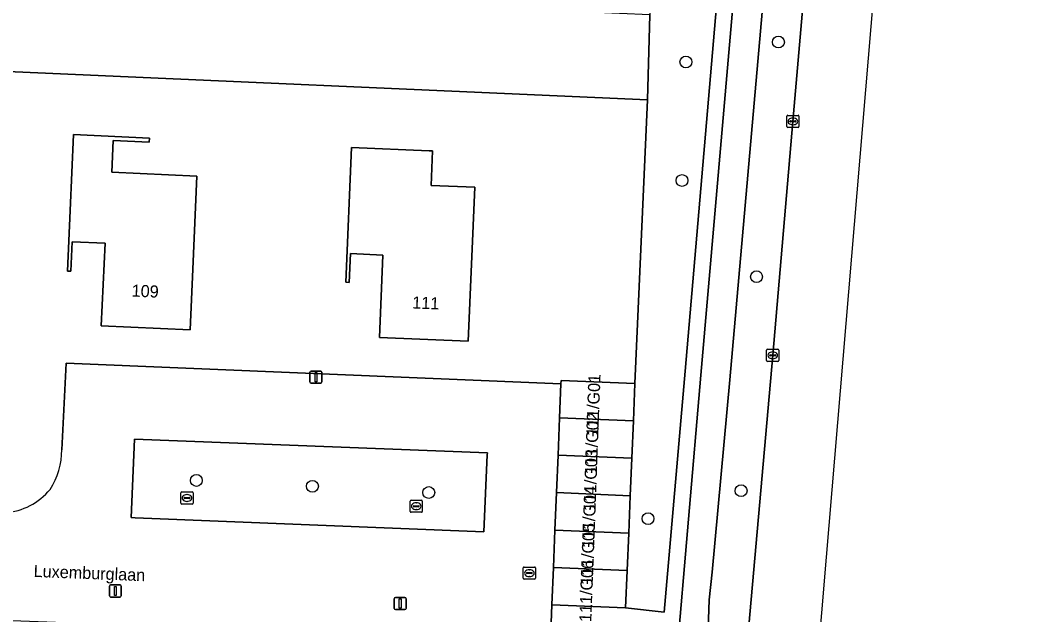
# Model space of a CAD drawing. Extents: x 160786 to 161429, y 386828 to 387485.
# Drawn here: x 161323.3 to 161407.6, y 386876.9 to 386926 of the extents above; entities that cross this region are included whole.
import ezdxf

# ---------------------------------------------------------------- set-up
doc = ezdxf.new("R2010")
doc.units = 0
for name, color, linetype in [('IMGEO_Berm_groen', 7, 'Continuous'), ('IMGEO_Boom', 7, 'Continuous'), ('IMGEO_Erf', 7, 'Continuous'), ('IMGEO_Fietspad_gesloten', 7, 'Continuous'), ('IMGEO_Groenvoorziening', 7, 'Continuous'), ('IMGEO_Kolk', 7, 'Continuous'), ('IMGEO_Lichtmast', 7, 'Continuous'), ('IMGEO_Openbare_ruimte_label', 7, 'Continuous'), ('IMGEO_Pand', 7, 'Continuous'), ('IMGEO_Pand_nummerreeks', 7, 'Continuous'), ('IMGEO_Parkeervlak_open', 7, 'Continuous'), ('IMGEO_Rijbaan_lokaal_gesloten', 7, 'Continuous'), ('IMGEO_Rijbaan_lokaal_open', 7, 'Continuous'), ('IMGEO_Rioolput', 7, 'Continuous'), ('IMGEO_Voetpad_open', 7, 'Continuous')]:
    doc.layers.add(name, color=color, linetype=linetype)

msp = doc.modelspace()

# ---------------------------------------------------------------- linework, layer by layer
at = {"layer": 'IMGEO_Berm_groen'}
msp.add_lwpolyline([(161389.46, 386945.188), (161386.193, 386945.455), (161381.868, 386896.26), (161380.414, 386880.385), (161380.151, 386878.097), (161380.021, 386874.137), (161383.252, 386873.773), (161383.44, 386875.95), (161385.411, 386898.291), (161387.076, 386917.62)], close=True, dxfattribs=at)
at = {"layer": 'IMGEO_Boom'}
for centre in [(161385.883, 386924.174), (161378.238, 386922.528), (161377.919, 386912.737), (161384.074, 386904.786), (161337.803, 386887.954), (161347.388, 386887.473), (161356.998, 386886.954), (161382.798, 386887.103), (161375.113, 386884.797)]:
    msp.add_circle(centre, 0.489, dxfattribs=at)
at = {"layer": 'IMGEO_Erf'}
for points in [[(161375.065, 386919.394), (161320.34, 386921.824)], [(161326.677, 386890.496), (161327.053, 386897.644), (161367.921, 386895.926), (161367.933, 386896.223), (161374.029, 386895.971), (161375.065, 386919.394)]]:
    msp.add_lwpolyline(points, dxfattribs=at)
for points in [[(161337.275, 386900.411), (161329.95, 386900.741), (161330.256, 386907.545), (161327.542, 386907.667), (161327.432, 386905.24), (161327.146, 386905.253), (161327.371, 386910.248), (161327.655, 386916.529), (161333.925, 386916.247), (161333.909, 386915.907), (161330.93, 386916.041), (161330.812, 386913.415), (161337.847, 386913.098), (161337.5, 386905.406)], [(161350.613, 386915.458), (161357.023, 386915.189), (161357.315, 386915.177), (161357.196, 386912.327), (161360.798, 386912.176), (161360.265, 386899.451), (161352.924, 386899.759), (161353.21, 386906.58), (161350.531, 386906.692), (161350.432, 386904.313), (161350.146, 386904.325)]]:
    msp.add_lwpolyline(points, close=True, dxfattribs=at)
for centre, radius, start, end in [((161320.923, 386890.397), 5.755, 326.44682, 0.98985), ((161321.618, 386890.593), 5.313, 274.25496, 320.53222)]:
    msp.add_arc(centre, radius, start, end, dxfattribs=at)
at = {"layer": 'IMGEO_Fietspad_gesloten'}
for points in [[(161407.533, 387249.962), (161407.461, 387247.985), (161406.867, 387233.118), (161405.924, 387208.411), (161404.815, 387191.258), (161403.255, 387173.245), (161393.155, 387056.153), (161390.436, 387023.76), (161389.845, 387017.132), (161384.142, 386950.642), (161379.486, 386896.649), (161376.409, 386860.953), (161376.305, 386860.089), (161375.969, 386856.03)], [(161378.308, 386855.734), (161378.639, 386859.88), (161379.101, 386865.962), (161379.245, 386867.859), (161380.021, 386874.137), (161380.151, 386878.097), (161380.414, 386880.385), (161381.868, 386896.26), (161386.193, 386945.455), (161386.443, 386948.447), (161392.377, 387017.448), (161392.609, 387020.441), (161392.853, 387023.047), (161395.639, 387055.923), (161396.957, 387072.068), (161397.194, 387075.026), (161397.55, 387078.957), (161397.852, 387082.755), (161398.745, 387093.387), (161404.702, 387161.369), (161404.959, 387164.349), (161405.728, 387172.922), (161407.304, 387191.154)]]:
    msp.add_lwpolyline(points, dxfattribs=at)
at = {"layer": 'IMGEO_Groenvoorziening'}
msp.add_lwpolyline([(161381.429, 386945.806), (161380.968, 386945.825), (161380.826, 386945.831), (161376.077, 386946.026), (161375.253, 386926.43), (161375.065, 386919.394), (161374.029, 386895.971), (161373.901, 386892.879), (161373.773, 386889.787), (161373.646, 386886.695), (161373.518, 386883.602), (161373.39, 386880.51), (161373.262, 386877.418), (161376.451, 386877.078), (161378.179, 386896.984), (161382.281, 386944.856)], dxfattribs=at)
msp.add_lwpolyline([(161375.253, 386926.43), (161370.258, 386926.64), (161367.184, 386926.77), (161360.13, 386926.991), (161349.258, 386927.448), (161342.263, 386927.744), (161331.342, 386928.203), (161324.27, 386928.456), (161318.32, 386928.707), (161313.324, 386928.917), (161306.205, 386929.1), (161302.982, 386929.236), (161302.493, 386917.433), (161315.258, 386916.897), (161315.473, 386922.033), (161318.102, 386921.923), (161320.34, 386921.824), (161375.065, 386919.394)], close=True, dxfattribs=at)
at = {"layer": 'IMGEO_Kolk'}
for p, q in [((161386.65, 386918.12), (161387.502, 386918.12)), ((161386.575, 386917.194), (161386.575, 386918.046)), ((161386.834, 386917.614), (161386.834, 386917.626)), ((161387.272, 386917.577), (161386.874, 386917.577)), ((161386.877, 386917.663), (161387.275, 386917.663)), ((161387.086, 386917.34), (161387.061, 386917.34)), ((161387.063, 386917.9), (161387.088, 386917.9)), ((161387.318, 386917.626), (161387.318, 386917.614)), ((161387.576, 386918.046), (161387.576, 386917.194)), ((161387.502, 386917.12), (161386.65, 386917.12)), ((161384.91, 386897.865), (161384.91, 386898.717)), ((161384.985, 386898.791), (161385.837, 386898.791)), ((161385.911, 386898.717), (161385.911, 386897.865)), ((161385.169, 386898.285), (161385.169, 386898.297)), ((161385.607, 386898.248), (161385.209, 386898.248)), ((161385.212, 386898.334), (161385.61, 386898.334)), ((161385.421, 386898.011), (161385.396, 386898.011)), ((161385.398, 386898.571), (161385.423, 386898.571)), ((161385.653, 386898.297), (161385.653, 386898.285)), ((161385.837, 386897.791), (161384.985, 386897.791)), ((161336.524, 386886.08), (161336.524, 386886.932)), ((161336.599, 386887.006), (161337.451, 386887.006)), ((161337.525, 386886.932), (161337.525, 386886.08)), ((161336.783, 386886.5), (161336.783, 386886.512)), ((161337.221, 386886.463), (161336.823, 386886.463)), ((161336.826, 386886.549), (161337.224, 386886.549)), ((161337.035, 386886.226), (161337.01, 386886.226)), ((161337.012, 386886.786), (161337.037, 386886.786)), ((161337.267, 386886.512), (161337.267, 386886.5)), ((161355.465, 386885.398), (161355.465, 386886.25)), ((161355.54, 386886.324), (161356.392, 386886.324)), ((161355.953, 386886.104), (161355.978, 386886.104)), ((161356.466, 386886.25), (161356.466, 386885.398)), ((161337.451, 386886.006), (161336.599, 386886.006)), ((161356.392, 386885.324), (161355.54, 386885.324)), ((161355.724, 386885.818), (161355.724, 386885.83)), ((161356.162, 386885.781), (161355.764, 386885.781)), ((161355.767, 386885.867), (161356.165, 386885.867)), ((161355.976, 386885.544), (161355.951, 386885.544)), ((161356.208, 386885.83), (161356.208, 386885.818))]:
    msp.add_line(p, q, dxfattribs=at)
for points in [[(161386.65, 386918.12), (161387.502, 386918.12)], [(161386.575, 386917.194), (161386.575, 386918.046)], [(161387.576, 386918.046), (161387.576, 386917.194)], [(161387.502, 386917.12), (161386.65, 386917.12)], [(161384.91, 386897.865), (161384.91, 386898.717)], [(161384.985, 386898.791), (161385.837, 386898.791)], [(161385.911, 386898.717), (161385.911, 386897.865)], [(161385.837, 386897.791), (161384.985, 386897.791)], [(161336.524, 386886.08), (161336.524, 386886.932)], [(161336.599, 386887.006), (161337.451, 386887.006)], [(161337.525, 386886.932), (161337.525, 386886.08)], [(161355.465, 386885.398), (161355.465, 386886.25)], [(161355.54, 386886.324), (161356.392, 386886.324)], [(161356.466, 386886.25), (161356.466, 386885.398)], [(161337.451, 386886.006), (161336.599, 386886.006)], [(161356.392, 386885.324), (161355.54, 386885.324)]]:
    msp.add_lwpolyline(points, dxfattribs=at)
for centre, radius, start, end in [((161386.652, 386918.044), 0.0765, 91.55205, 178.44795), ((161386.652, 386918.044), 0.0765, 91.55205, 178.44795), ((161387.5, 386918.044), 0.0765, 1.55205, 88.44795), ((161387.5, 386918.044), 0.0765, 1.55205, 88.44795), ((161386.874, 386917.623), 0.0403, 85.87752, 175.75265), ((161386.871, 386917.613), 0.0366, 178.93798, 274.71019), ((161387.275, 386917.62), 0.043, 264.86636, 352.45326), ((161387.279, 386917.625), 0.0386, 1.73085, 96.63898), ((161386.652, 386917.196), 0.0765, 181.55205, 268.44795), ((161386.652, 386917.196), 0.0765, 181.55205, 268.44795), ((161387.5, 386917.196), 0.0765, 271.55205, 358.44795), ((161387.5, 386917.196), 0.0765, 271.55205, 358.44795), ((161384.987, 386898.715), 0.0765, 91.55205, 178.44795), ((161384.987, 386898.715), 0.0765, 91.55205, 178.44795), ((161385.835, 386898.715), 0.0765, 1.55205, 88.44795), ((161385.835, 386898.715), 0.0765, 1.55205, 88.44795), ((161384.987, 386897.867), 0.0765, 181.55205, 268.44795), ((161384.987, 386897.867), 0.0765, 181.55205, 268.44795), ((161385.209, 386898.294), 0.0403, 85.87752, 175.75265), ((161385.206, 386898.284), 0.0366, 178.93798, 274.71019), ((161385.61, 386898.291), 0.043, 264.86636, 352.45326), ((161385.614, 386898.296), 0.0386, 1.73085, 96.63898), ((161385.835, 386897.867), 0.0765, 271.55205, 358.44795), ((161385.835, 386897.867), 0.0765, 271.55205, 358.44795), ((161336.601, 386886.93), 0.0765, 91.55205, 178.44795), ((161336.601, 386886.93), 0.0765, 91.55205, 178.44795), ((161337.449, 386886.93), 0.0765, 1.55205, 88.44795), ((161337.449, 386886.93), 0.0765, 1.55205, 88.44795), ((161336.601, 386886.082), 0.0765, 181.55205, 268.44795), ((161336.601, 386886.082), 0.0765, 181.55205, 268.44795), ((161336.823, 386886.509), 0.0403, 85.87752, 175.75265), ((161336.82, 386886.499), 0.0366, 178.93798, 274.71019), ((161337.224, 386886.506), 0.043, 264.86636, 352.45326), ((161337.228, 386886.511), 0.0386, 1.73085, 96.63898), ((161337.449, 386886.082), 0.0765, 271.55205, 358.44795), ((161337.449, 386886.082), 0.0765, 271.55205, 358.44795), ((161355.542, 386886.248), 0.0765, 91.55205, 178.44795), ((161355.542, 386886.248), 0.0765, 91.55205, 178.44795), ((161356.39, 386886.248), 0.0765, 1.55205, 88.44795), ((161356.39, 386886.248), 0.0765, 1.55205, 88.44795), ((161355.542, 386885.4), 0.0765, 181.55205, 268.44795), ((161355.542, 386885.4), 0.0765, 181.55205, 268.44795), ((161355.764, 386885.827), 0.0403, 85.87752, 175.75265), ((161355.761, 386885.817), 0.0366, 178.93798, 274.71019), ((161356.165, 386885.824), 0.043, 264.86636, 352.45326), ((161356.169, 386885.829), 0.0386, 1.73085, 96.63898), ((161356.39, 386885.4), 0.0765, 271.55205, 358.44795), ((161356.39, 386885.4), 0.0765, 271.55205, 358.44795)]:
    msp.add_arc(centre, radius, start, end, dxfattribs=at)
for centre, major_axis, ratio, start_param, end_param in [((161387.062, 386917.62), (-0.387, 0.002), 0.722429, 4.712389, 7.853982), ((161387.087, 386917.62), (-0.39, 0.002), 0.717154, 1.570796, 4.712389), ((161385.397, 386898.291), (-0.387, 0.002), 0.722429, 4.712389, 7.853982), ((161385.422, 386898.291), (-0.39, 0.002), 0.717154, 1.570796, 4.712389), ((161337.011, 386886.506), (-0.387, 0.002), 0.722429, 4.712389, 7.853982), ((161337.036, 386886.506), (-0.39, 0.002), 0.717154, 1.570796, 4.712389), ((161355.952, 386885.824), (-0.387, 0.002), 0.722429, 4.712389, 7.853982), ((161355.977, 386885.824), (-0.39, 0.002), 0.717154, 1.570796, 4.712389)]:
    msp.add_ellipse(centre, major_axis=major_axis, ratio=ratio, start_param=start_param, end_param=end_param, dxfattribs=at)
at = {"layer": 'IMGEO_Lichtmast'}
for p, q in [((161347.283, 386896.989), (161348.073, 386896.989)), ((161348.073, 386896.989), (161347.283, 386896.989)), ((161347.183, 386896.089), (161347.183, 386896.889)), ((161347.183, 386896.889), (161347.183, 386896.089)), ((161348.173, 386896.889), (161348.173, 386896.089)), ((161348.173, 386896.089), (161348.173, 386896.889)), ((161348.073, 386895.989), (161347.283, 386895.989)), ((161347.283, 386895.989), (161348.073, 386895.989)), ((161330.712, 386879.322), (161331.502, 386879.322)), ((161331.502, 386879.322), (161330.712, 386879.322)), ((161330.612, 386878.422), (161330.612, 386879.222)), ((161330.612, 386879.222), (161330.612, 386878.422)), ((161331.602, 386879.222), (161331.602, 386878.422)), ((161331.602, 386878.422), (161331.602, 386879.222)), ((161331.502, 386878.322), (161330.712, 386878.322)), ((161330.712, 386878.322), (161331.502, 386878.322)), ((161354.137, 386877.385), (161354.137, 386878.185)), ((161354.137, 386878.185), (161354.137, 386877.385)), ((161354.237, 386878.285), (161355.027, 386878.285)), ((161355.027, 386878.285), (161354.237, 386878.285)), ((161355.127, 386878.185), (161355.127, 386877.385)), ((161355.127, 386877.385), (161355.127, 386878.185)), ((161355.027, 386877.285), (161354.237, 386877.285)), ((161354.237, 386877.285), (161355.027, 386877.285))]:
    msp.add_line(p, q, dxfattribs=at)
for points in [[(161347.603, 386896.864), (161347.753, 386896.864), (161347.753, 386896.114), (161347.603, 386896.114), (161347.603, 386896.864)], [(161331.032, 386879.197), (161331.182, 386879.197), (161331.182, 386878.447), (161331.032, 386878.447), (161331.032, 386879.197)], [(161354.557, 386878.16), (161354.707, 386878.16), (161354.707, 386877.41), (161354.557, 386877.41), (161354.557, 386878.16)]]:
    msp.add_lwpolyline(points, dxfattribs=at)
for centre, start, end in [((161347.283, 386896.889), 90, 180), ((161347.283, 386896.889), 90, 180), ((161348.073, 386896.889), 0, 90), ((161348.073, 386896.889), 360, 90), ((161347.283, 386896.089), 180, 270), ((161347.283, 386896.089), 180, 270), ((161348.073, 386896.089), 270, 0), ((161348.073, 386896.089), 270, 0), ((161330.712, 386879.222), 90, 180), ((161330.712, 386879.222), 90, 180), ((161331.502, 386879.222), 0, 90), ((161331.502, 386879.222), 360, 90), ((161330.712, 386878.422), 180, 270), ((161330.712, 386878.422), 180, 270), ((161331.502, 386878.422), 270, 0), ((161331.502, 386878.422), 270, 0), ((161354.237, 386878.185), 90, 180), ((161354.237, 386878.185), 90, 180), ((161355.027, 386878.185), 0, 90), ((161355.027, 386878.185), 360, 90), ((161354.237, 386877.385), 180, 270), ((161354.237, 386877.385), 180, 270), ((161355.027, 386877.385), 270, 0), ((161355.027, 386877.385), 270, 0)]:
    msp.add_arc(centre, 0.1, start, end, dxfattribs=at)
at = {"layer": 'IMGEO_Pand'}
for points in [[(161337.5, 386905.406), (161337.847, 386913.098), (161330.812, 386913.415), (161330.93, 386916.041), (161333.909, 386915.907), (161333.925, 386916.247), (161327.655, 386916.529), (161327.371, 386910.248), (161327.146, 386905.253), (161327.432, 386905.24), (161327.542, 386907.667), (161330.256, 386907.545), (161329.95, 386900.741), (161337.275, 386900.411)], [(161360.798, 386912.176), (161357.196, 386912.327), (161357.315, 386915.177), (161357.023, 386915.189), (161350.613, 386915.458), (161350.146, 386904.325), (161350.432, 386904.313), (161350.531, 386906.692), (161353.21, 386906.58), (161352.924, 386899.759), (161360.265, 386899.451)], [(161367.806, 386893.131), (161373.901, 386892.879), (161374.029, 386895.971), (161367.933, 386896.223), (161367.921, 386895.926)], [(161367.678, 386890.039), (161373.773, 386889.787), (161373.901, 386892.879), (161367.806, 386893.131)], [(161367.55, 386886.946), (161373.646, 386886.695), (161373.773, 386889.787), (161367.678, 386890.039)], [(161367.422, 386883.854), (161373.518, 386883.602), (161373.646, 386886.695), (161367.55, 386886.946)], [(161367.295, 386880.762), (161373.39, 386880.51), (161373.518, 386883.602), (161367.422, 386883.854)], [(161373.262, 386877.418), (161373.39, 386880.51), (161367.295, 386880.762), (161367.167, 386877.67)]]:
    msp.add_lwpolyline(points, close=True, dxfattribs=at)
at = {"layer": 'IMGEO_Parkeervlak_open'}
msp.add_lwpolyline([(161361.83, 386890.078), (161361.838, 386890.247), (161332.695, 386891.373), (161332.404, 386884.886), (161332.748, 386884.871), (161361.545, 386883.7)], close=True, dxfattribs=at)
at = {"layer": 'IMGEO_Rijbaan_lokaal_gesloten'}
for points in [[(161376.562, 386828.305), (161385.332, 386827.741), (161389.859, 386881.623), (161403.029, 387038.37), (161407.62, 387092.708)], [(161399.932, 387071.853), (161398.628, 387055.685), (161396.257, 387024.055), (161395.92, 387020.164), (161395.645, 387017.152), (161393.997, 386997.829), (161392.331, 386978.524), (161390.641, 386959.132), (161389.725, 386948.174), (161389.46, 386945.188), (161387.076, 386917.62), (161385.411, 386898.291), (161383.44, 386875.95), (161383.252, 386873.773), (161382.445, 386867.469), (161382.202, 386865.584), (161381.409, 386859.417), (161381.119, 386856.234), (161378.165, 386837.436), (161377.278, 386832.285), (161376.562, 386828.305)]]:
    msp.add_lwpolyline(points, dxfattribs=at)
at = {"layer": 'IMGEO_Rijbaan_lokaal_open'}
for points in [[(161367.422, 386883.854), (161367.55, 386886.946), (161367.678, 386890.039), (161367.806, 386893.131), (161367.921, 386895.926), (161327.053, 386897.644), (161326.677, 386890.496)], [(161322.012, 386885.295), (161301.242, 386886.141), (161300.865, 386877.218), (161315.301, 386876.666), (161316.84, 386876.607), (161318.887, 386876.528), (161319.178, 386876.517), (161321.876, 386876.414), (161333.297, 386875.977), (161334.836, 386875.918), (161336.977, 386875.836), (161337.174, 386875.829), (161339.872, 386875.726), (161351.283, 386875.289), (161352.822, 386875.23), (161355.16, 386875.141), (161357.858, 386875.037), (161367.044, 386874.686), (161367.167, 386877.67), (161367.295, 386880.762), (161367.422, 386883.854)]]:
    msp.add_lwpolyline(points, dxfattribs=at)
msp.add_lwpolyline([(161332.748, 386884.871), (161332.404, 386884.886), (161332.695, 386891.373), (161361.838, 386890.247), (161361.83, 386890.078), (161361.545, 386883.7)], close=True, dxfattribs=at)
for centre, radius, start, end in [((161320.923, 386890.397), 5.755, 326.44682, 0.98985), ((161321.618, 386890.593), 5.313, 274.25496, 320.53222)]:
    msp.add_arc(centre, radius, start, end, dxfattribs=at)
at = {"layer": 'IMGEO_Rioolput'}
for p, q in [((161364.809, 386879.871), (161364.809, 386880.723)), ((161364.884, 386880.797), (161365.736, 386880.797)), ((161365.068, 386880.291), (161365.068, 386880.303)), ((161365.506, 386880.254), (161365.108, 386880.254)), ((161365.111, 386880.34), (161365.509, 386880.34)), ((161365.297, 386880.577), (161365.322, 386880.577)), ((161365.552, 386880.303), (161365.552, 386880.291)), ((161365.81, 386880.723), (161365.81, 386879.871)), ((161365.736, 386879.797), (161364.884, 386879.797)), ((161365.32, 386880.017), (161365.295, 386880.017))]:
    msp.add_line(p, q, dxfattribs=at)
for points in [[(161364.809, 386879.871), (161364.809, 386880.723)], [(161364.884, 386880.797), (161365.736, 386880.797)], [(161365.81, 386880.723), (161365.81, 386879.871)], [(161365.736, 386879.797), (161364.884, 386879.797)]]:
    msp.add_lwpolyline(points, dxfattribs=at)
for centre, radius, start, end in [((161364.886, 386880.721), 0.0765, 91.55205, 178.44795), ((161364.886, 386880.721), 0.0765, 91.55205, 178.44795), ((161365.108, 386880.3), 0.0403, 85.87752, 175.75265), ((161365.105, 386880.29), 0.0366, 178.93798, 274.71019), ((161365.509, 386880.297), 0.043, 264.86636, 352.45326), ((161365.513, 386880.302), 0.0386, 1.73085, 96.63898), ((161365.734, 386880.721), 0.0765, 1.55205, 88.44795), ((161365.734, 386880.721), 0.0765, 1.55205, 88.44795), ((161364.886, 386879.873), 0.0765, 181.55205, 268.44795), ((161364.886, 386879.873), 0.0765, 181.55205, 268.44795), ((161365.734, 386879.873), 0.0765, 271.55205, 358.44795), ((161365.734, 386879.873), 0.0765, 271.55205, 358.44795)]:
    msp.add_arc(centre, radius, start, end, dxfattribs=at)
for centre, major_axis, ratio, start_param, end_param in [((161365.296, 386880.297), (-0.387, 0.002), 0.722429, 4.712389, 7.853982), ((161365.321, 386880.297), (-0.39, 0.002), 0.717154, 1.570796, 4.712389)]:
    msp.add_ellipse(centre, major_axis=major_axis, ratio=ratio, start_param=start_param, end_param=end_param, dxfattribs=at)
at = {"layer": 'IMGEO_Voetpad_open'}
for points in [[(161375.969, 386856.03), (161376.305, 386860.089), (161376.409, 386860.953), (161379.486, 386896.649), (161384.142, 386950.642), (161389.845, 387017.132), (161390.436, 387023.76), (161393.155, 387056.153), (161403.255, 387173.245), (161404.815, 387191.258), (161405.924, 387208.411), (161406.867, 387233.118), (161407.461, 387247.985), (161407.533, 387249.962)], [(161382.281, 386944.856), (161378.179, 386896.984), (161376.451, 386877.078), (161373.262, 386877.418), (161367.167, 386877.67), (161367.044, 386874.686), (161369.279, 386874.6), (161370.818, 386874.541), (161373.156, 386874.452), (161373.149, 386874.23), (161373.556, 386874.226)]]:
    msp.add_lwpolyline(points, dxfattribs=at)

# ---------------------------------------------------------------- texts
at = {"layer": 'IMGEO_Openbare_ruimte_label'}
msp.add_text('Luxemburglaan', height=1, rotation=357.76436, dxfattribs=at).set_placement((161324.345, 386879.986))
at = {"layer": 'IMGEO_Pand_nummerreeks'}
for s, rotation, p in [('109', 357.4205, (161332.44, 386903.151)), ('111', 357.59931, (161355.619, 386902.168)), ('111/G01', 87.84997, (161370.999, 386891.61)), ('111/G02', 87.84997, (161370.88, 386888.442)), ('111/G03', 87.84997, (161370.766, 386885.396)), ('111/G04', 87.84997, (161370.651, 386882.344)), ('111/G05', 87.84997, (161370.537, 386879.292)), ('111/G06', 87.84997, (161370.422, 386876.239))]:
    msp.add_text(s, height=1, rotation=rotation, dxfattribs=at).set_placement(p)

doc.saveas('drawing.dxf')
